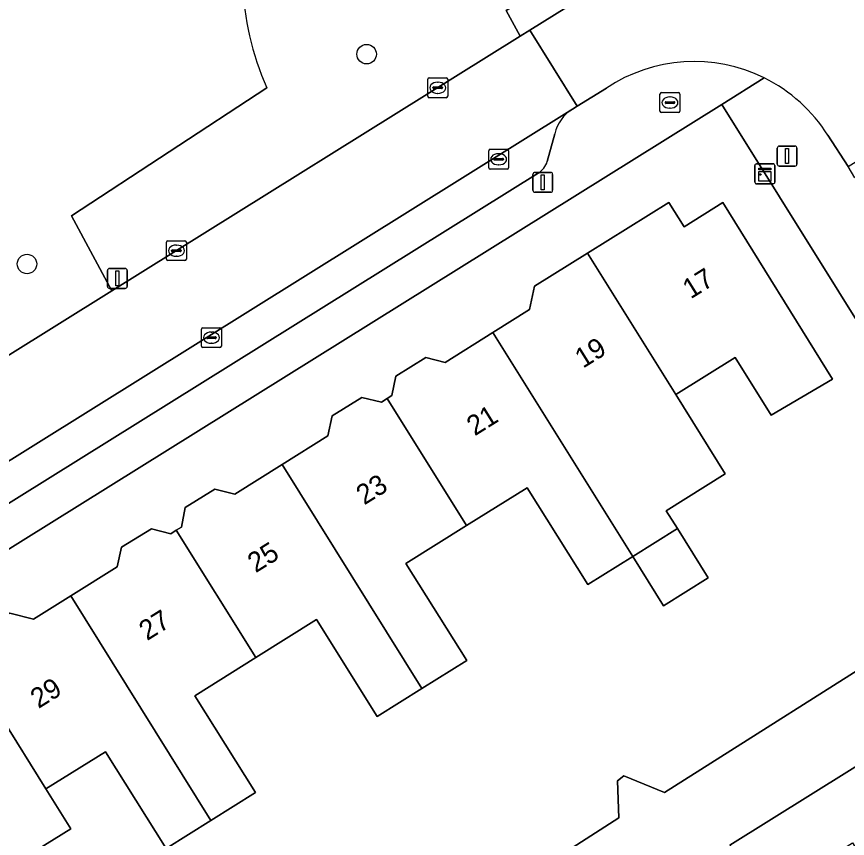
# Model space of a CAD drawing. Extents: x 159664 to 160323, y 385312 to 386115.
# Drawn here: x 159905.94 to 159947.68, y 385684.39 to 385725.69 of the extents above; entities that cross this region are included whole.
import ezdxf

# ---------------------------------------------------------------- set-up
doc = ezdxf.new("R2010")
doc.units = 0
for name, color, linetype in [('IMGEO_Boom', 7, 'Continuous'), ('IMGEO_Brandkraan', 7, 'Continuous'), ('IMGEO_Erf', 7, 'Continuous'), ('IMGEO_Groenvoorziening', 7, 'Continuous'), ('IMGEO_Kast', 7, 'Continuous'), ('IMGEO_Kolk', 7, 'Continuous'), ('IMGEO_Lichtmast', 7, 'Continuous'), ('IMGEO_Pand', 7, 'Continuous'), ('IMGEO_Pand_nummerreeks', 7, 'Continuous'), ('IMGEO_Parkeervlak_open', 7, 'Continuous'), ('IMGEO_Rijbaan_lokaal_open', 7, 'Continuous'), ('IMGEO_Voetpad_open', 7, 'Continuous')]:
    doc.layers.add(name, color=color, linetype=linetype)

msp = doc.modelspace()

# ---------------------------------------------------------------- linework, layer by layer
at = {"layer": 'IMGEO_Boom'}
for centre in [(159923.524, 385723.802), (159906.462, 385713.257)]:
    msp.add_circle(centre, 0.489, dxfattribs=at)
at = {"layer": 'IMGEO_Brandkraan'}
for p, q in [((159938.263, 385720.945), (159938.263, 385721.797)), ((159938.338, 385721.871), (159939.19, 385721.871)), ((159938.751, 385721.651), (159938.776, 385721.651)), ((159939.264, 385721.797), (159939.264, 385720.945)), ((159938.522, 385721.365), (159938.522, 385721.377)), ((159938.96, 385721.328), (159938.562, 385721.328)), ((159938.565, 385721.414), (159938.963, 385721.414)), ((159939.006, 385721.377), (159939.006, 385721.365)), ((159939.19, 385720.871), (159938.338, 385720.871)), ((159938.774, 385721.091), (159938.749, 385721.091))]:
    msp.add_line(p, q, dxfattribs=at)
for points in [[(159938.263, 385720.945), (159938.263, 385721.797)], [(159938.338, 385721.871), (159939.19, 385721.871)], [(159939.264, 385721.797), (159939.264, 385720.945)], [(159939.19, 385720.871), (159938.338, 385720.871)]]:
    msp.add_lwpolyline(points, dxfattribs=at)
for centre, radius, start, end in [((159938.34, 385721.795), 0.0765, 91.552, 178.448), ((159938.34, 385721.795), 0.0765, 91.552, 178.448), ((159939.188, 385721.795), 0.0765, 1.552, 88.448), ((159939.188, 385721.795), 0.0765, 1.552, 88.448), ((159938.562, 385721.374), 0.0403, 85.8775, 175.7526), ((159938.559, 385721.364), 0.0366, 178.938, 274.7102), ((159938.963, 385721.371), 0.043, 264.8664, 352.4533), ((159938.967, 385721.376), 0.0386, 1.7309, 96.639), ((159938.34, 385720.947), 0.0765, 181.552, 268.448), ((159938.34, 385720.947), 0.0765, 181.552, 268.448), ((159939.188, 385720.947), 0.0765, 271.552, 358.448), ((159939.188, 385720.947), 0.0765, 271.552, 358.448)]:
    msp.add_arc(centre, radius, start, end, dxfattribs=at)
for centre, major_axis, ratio, start_param, end_param in [((159938.75, 385721.371), (-0.387, 0.002), 0.722429, 4.712389, 7.853982), ((159938.775, 385721.371), (-0.39, 0.002), 0.717154, 1.570796, 4.712389)]:
    msp.add_ellipse(centre, major_axis=major_axis, ratio=ratio, start_param=start_param, end_param=end_param, dxfattribs=at)
at = {"layer": 'IMGEO_Erf'}
msp.add_lwpolyline([(159936.129, 385687.279), (159936.441, 385687.525), (159938.494, 385686.688), (159951.131, 385694.707), (159949.374, 385697.586), (159952.048, 385699.251), (159953.83, 385696.387), (159956.019, 385697.802), (159941.362, 385721.273), (159893.04, 385691.134), (159907.72, 385667.621), (159910.098, 385669.105), (159908.312, 385671.967), (159911.014, 385673.653), (159912.798, 385670.792), (159925.528, 385678.743), (159925.447, 385680.771), (159925.927, 385681.072), (159927.941, 385680.117), (159936.195, 385685.412)], close=True, dxfattribs=at)
msp.add_lwpolyline([(159905.601, 385695.704), (159906.789, 385695.407), (159908.661, 385696.576), (159910.998, 385698.036), (159911.213, 385699.024), (159912.713, 385699.953), (159913.683, 385699.701), (159913.962, 385699.874), (159914.216, 385700.032), (159914.41, 385701.016), (159915.903, 385701.945), (159916.902, 385701.688), (159919.285, 385703.183), (159921.575, 385704.619), (159921.793, 385705.621), (159923.289, 385706.544), (159924.266, 385706.312), (159924.561, 385706.501), (159924.797, 385706.651), (159924.988, 385707.612), (159926.493, 385708.556), (159927.465, 385708.311), (159929.868, 385709.816), (159931.714, 385710.971), (159931.959, 385712.147), (159934.624, 385713.808), (159938.709, 385716.353), (159939.47, 385715.131), (159941.426, 385716.351), (159946.932, 385707.471), (159943.849, 385705.655), (159942.034, 385708.553), (159939.06, 385706.691), (159941.54, 385702.713), (159938.572, 385700.854), (159939.136, 385699.954), (159940.681, 385697.488), (159938.436, 385696.082), (159936.891, 385698.549), (159934.644, 385697.141), (159931.593, 385702.014), (159928.547, 385700.107), (159925.499, 385698.198), (159928.551, 385693.325), (159926.306, 385691.919), (159924.059, 385690.512), (159921.007, 385695.385), (159917.953, 385693.473), (159914.896, 385691.558), (159917.948, 385686.685), (159915.703, 385685.28), (159913.456, 385683.872), (159910.404, 385688.745), (159907.414, 385686.873), (159908.661, 385684.874), (159905.668, 385683.008)], dxfattribs=at)
at = {"layer": 'IMGEO_Groenvoorziening'}
for points in [[(159918.505, 385722.118), (159908.69, 385715.673), (159910.716, 385711.901), (159931.246, 385724.705), (159930.531, 385725.997), (159931.155, 385726.375), (159929.003, 385728.681)], [(159893.612, 385724.736), (159888.611, 385711.177), (159888.115, 385710.091), (159893.362, 385708.896), (159897.165, 385703.45), (159910.716, 385711.901), (159908.69, 385715.673), (159918.505, 385722.118)]]:
    msp.add_lwpolyline(points, dxfattribs=at)
msp.add_arc((159931.967, 385728.011), 14.695, 161.0852, 203.6433, dxfattribs=at)
msp.add_arc((159931.967, 385728.011), 14.695, 161.0852, 203.6433, dxfattribs=at)
at = {"layer": 'IMGEO_Kast'}
for p, q in [((159943.031, 385717.364), (159943.031, 385718.205)), ((159943.031, 385718.205), (159943.031, 385717.364)), ((159943.106, 385718.289), (159943.947, 385718.289)), ((159943.947, 385718.289), (159943.106, 385718.289)), ((159944.031, 385718.214), (159944.031, 385717.373)), ((159944.031, 385717.373), (159944.031, 385718.214)), ((159943.956, 385717.289), (159943.115, 385717.289)), ((159943.115, 385717.289), (159943.956, 385717.289))]:
    msp.add_line(p, q, dxfattribs=at)
for points in [[(159943.226, 385718.079), (159943.826, 385718.079), (159943.826, 385717.994), (159943.226, 385717.994), (159943.226, 385718.079)], [(159943.226, 385717.904), (159943.826, 385717.904), (159943.826, 385717.415), (159943.226, 385717.415), (159943.226, 385717.904)]]:
    msp.add_lwpolyline(points, dxfattribs=at)
msp.add_circle((159943.31, 385717.753), 0.0377, dxfattribs=at)
for centre, start, end in [((159943.109, 385718.211), 92.4484, 184.2845), ((159943.109, 385718.211), 92.4484, 184.2845), ((159943.953, 385718.211), 2.4484, 94.2845), ((159943.953, 385718.211), 2.4484, 94.2845), ((159943.109, 385717.367), 182.4484, 274.2845), ((159943.109, 385717.367), 182.4484, 274.2845), ((159943.953, 385717.367), 272.4484, 4.2845), ((159943.953, 385717.367), 272.4484, 4.2845)]:
    msp.add_arc(centre, 0.0779, start, end, dxfattribs=at)
at = {"layer": 'IMGEO_Kolk'}
for p, q in [((159926.598, 385721.687), (159926.598, 385722.539)), ((159926.673, 385722.613), (159927.525, 385722.613)), ((159927.599, 385722.539), (159927.599, 385721.687)), ((159926.857, 385722.107), (159926.857, 385722.119)), ((159927.295, 385722.07), (159926.897, 385722.07)), ((159926.9, 385722.156), (159927.298, 385722.156)), ((159927.086, 385722.393), (159927.111, 385722.393)), ((159927.341, 385722.119), (159927.341, 385722.107)), ((159927.109, 385721.833), (159927.084, 385721.833)), ((159927.525, 385721.613), (159926.673, 385721.613)), ((159929.658, 385718.094), (159929.658, 385718.946)), ((159929.733, 385719.02), (159930.585, 385719.02)), ((159930.146, 385718.8), (159930.171, 385718.8)), ((159930.659, 385718.946), (159930.659, 385718.094)), ((159929.917, 385718.514), (159929.917, 385718.526)), ((159930.355, 385718.477), (159929.957, 385718.477)), ((159929.96, 385718.563), (159930.358, 385718.563)), ((159930.401, 385718.526), (159930.401, 385718.514)), ((159930.585, 385718.02), (159929.733, 385718.02)), ((159930.169, 385718.24), (159930.144, 385718.24)), ((159913.467, 385713.498), (159913.467, 385714.35)), ((159913.542, 385714.424), (159914.394, 385714.424)), ((159913.955, 385714.204), (159913.98, 385714.204)), ((159914.468, 385714.35), (159914.468, 385713.498)), ((159913.726, 385713.918), (159913.726, 385713.93)), ((159914.164, 385713.881), (159913.766, 385713.881)), ((159913.769, 385713.967), (159914.167, 385713.967)), ((159914.21, 385713.93), (159914.21, 385713.918)), ((159914.394, 385713.424), (159913.542, 385713.424)), ((159913.978, 385713.644), (159913.953, 385713.644)), ((159915.227, 385709.126), (159915.227, 385709.978)), ((159915.302, 385710.052), (159916.154, 385710.052)), ((159916.228, 385709.978), (159916.228, 385709.126)), ((159915.486, 385709.546), (159915.486, 385709.558)), ((159915.529, 385709.595), (159915.927, 385709.595)), ((159915.715, 385709.832), (159915.74, 385709.832)), ((159915.97, 385709.558), (159915.97, 385709.546)), ((159915.924, 385709.509), (159915.526, 385709.509)), ((159915.738, 385709.272), (159915.713, 385709.272)), ((159916.154, 385709.052), (159915.302, 385709.052))]:
    msp.add_line(p, q, dxfattribs=at)
for points in [[(159926.598, 385721.687), (159926.598, 385722.539)], [(159926.673, 385722.613), (159927.525, 385722.613)], [(159927.599, 385722.539), (159927.599, 385721.687)], [(159927.525, 385721.613), (159926.673, 385721.613)], [(159929.658, 385718.094), (159929.658, 385718.946)], [(159929.733, 385719.02), (159930.585, 385719.02)], [(159930.659, 385718.946), (159930.659, 385718.094)], [(159930.585, 385718.02), (159929.733, 385718.02)], [(159913.467, 385713.498), (159913.467, 385714.35)], [(159913.542, 385714.424), (159914.394, 385714.424)], [(159914.468, 385714.35), (159914.468, 385713.498)], [(159914.394, 385713.424), (159913.542, 385713.424)], [(159915.227, 385709.126), (159915.227, 385709.978)], [(159915.302, 385710.052), (159916.154, 385710.052)], [(159916.228, 385709.978), (159916.228, 385709.126)], [(159916.154, 385709.052), (159915.302, 385709.052)]]:
    msp.add_lwpolyline(points, dxfattribs=at)
for centre, radius, start, end in [((159926.675, 385722.537), 0.0765, 91.552, 178.448), ((159926.675, 385722.537), 0.0765, 91.552, 178.448), ((159927.523, 385722.537), 0.0765, 1.552, 88.448), ((159927.523, 385722.537), 0.0765, 1.552, 88.448), ((159926.897, 385722.116), 0.0403, 85.8775, 175.7526), ((159926.894, 385722.106), 0.0366, 178.938, 274.7102), ((159927.298, 385722.113), 0.043, 264.8664, 352.4533), ((159927.302, 385722.118), 0.0386, 1.7309, 96.639), ((159926.675, 385721.689), 0.0765, 181.552, 268.448), ((159926.675, 385721.689), 0.0765, 181.552, 268.448), ((159927.523, 385721.689), 0.0765, 271.552, 358.448), ((159927.523, 385721.689), 0.0765, 271.552, 358.448), ((159929.735, 385718.944), 0.0765, 91.552, 178.448), ((159929.735, 385718.944), 0.0765, 91.552, 178.448), ((159930.583, 385718.944), 0.0765, 1.552, 88.448), ((159930.583, 385718.944), 0.0765, 1.552, 88.448), ((159929.957, 385718.523), 0.0403, 85.8775, 175.7526), ((159929.954, 385718.513), 0.0366, 178.938, 274.7102), ((159930.358, 385718.52), 0.043, 264.8664, 352.4533), ((159930.362, 385718.525), 0.0386, 1.7309, 96.639), ((159929.735, 385718.096), 0.0765, 181.552, 268.448), ((159929.735, 385718.096), 0.0765, 181.552, 268.448), ((159930.583, 385718.096), 0.0765, 271.552, 358.448), ((159930.583, 385718.096), 0.0765, 271.552, 358.448), ((159913.544, 385714.348), 0.0765, 91.552, 178.448), ((159913.544, 385714.348), 0.0765, 91.552, 178.448), ((159914.392, 385714.348), 0.0765, 1.552, 88.448), ((159914.392, 385714.348), 0.0765, 1.552, 88.448), ((159913.766, 385713.927), 0.0403, 85.8775, 175.7526), ((159913.763, 385713.917), 0.0366, 178.938, 274.7102), ((159914.167, 385713.924), 0.043, 264.8664, 352.4533), ((159914.171, 385713.929), 0.0386, 1.7309, 96.639), ((159913.544, 385713.5), 0.0765, 181.552, 268.448), ((159913.544, 385713.5), 0.0765, 181.552, 268.448), ((159914.392, 385713.5), 0.0765, 271.552, 358.448), ((159914.392, 385713.5), 0.0765, 271.552, 358.448), ((159915.304, 385709.976), 0.0765, 91.552, 178.448), ((159915.304, 385709.976), 0.0765, 91.552, 178.448), ((159916.152, 385709.976), 0.0765, 1.552, 88.448), ((159916.152, 385709.976), 0.0765, 1.552, 88.448), ((159915.526, 385709.555), 0.0403, 85.8775, 175.7526), ((159915.523, 385709.545), 0.0366, 178.938, 274.7102), ((159915.927, 385709.552), 0.043, 264.8664, 352.4533), ((159915.931, 385709.557), 0.0386, 1.7309, 96.639), ((159915.304, 385709.128), 0.0765, 181.552, 268.448), ((159915.304, 385709.128), 0.0765, 181.552, 268.448), ((159916.152, 385709.128), 0.0765, 271.552, 358.448), ((159916.152, 385709.128), 0.0765, 271.552, 358.448)]:
    msp.add_arc(centre, radius, start, end, dxfattribs=at)
for centre, major_axis, ratio, start_param, end_param in [((159927.085, 385722.113), (-0.387, 0.002), 0.722429, 4.712389, 7.853982), ((159927.11, 385722.113), (-0.39, 0.002), 0.717154, 1.570796, 4.712389), ((159930.145, 385718.52), (-0.387, 0.002), 0.722429, 4.712389, 7.853982), ((159930.17, 385718.52), (-0.39, 0.002), 0.717154, 1.570796, 4.712389), ((159913.954, 385713.924), (-0.387, 0.002), 0.722429, 4.712389, 7.853982), ((159913.979, 385713.924), (-0.39, 0.002), 0.717154, 1.570796, 4.712389), ((159915.714, 385709.552), (-0.387, 0.002), 0.722429, 4.712389, 7.853982), ((159915.739, 385709.552), (-0.39, 0.002), 0.717154, 1.570796, 4.712389)]:
    msp.add_ellipse(centre, major_axis=major_axis, ratio=ratio, start_param=start_param, end_param=end_param, dxfattribs=at)
at = {"layer": 'IMGEO_Lichtmast'}
for p, q in [((159944.255, 385719.179), (159945.045, 385719.179)), ((159945.045, 385719.179), (159944.255, 385719.179)), ((159944.155, 385718.279), (159944.155, 385719.079)), ((159944.155, 385719.079), (159944.155, 385718.279)), ((159945.145, 385719.079), (159945.145, 385718.279)), ((159945.145, 385718.279), (159945.145, 385719.079)), ((159945.045, 385718.179), (159944.255, 385718.179)), ((159944.255, 385718.179), (159945.045, 385718.179)), ((159931.881, 385716.96), (159931.881, 385717.76)), ((159931.881, 385717.76), (159931.881, 385716.96)), ((159931.981, 385717.86), (159932.771, 385717.86)), ((159932.771, 385717.86), (159931.981, 385717.86)), ((159932.871, 385717.76), (159932.871, 385716.96)), ((159932.871, 385716.96), (159932.871, 385717.76)), ((159932.771, 385716.86), (159931.981, 385716.86)), ((159931.981, 385716.86), (159932.771, 385716.86)), ((159910.505, 385712.131), (159910.505, 385712.931)), ((159910.505, 385712.931), (159910.505, 385712.131)), ((159910.605, 385713.031), (159911.395, 385713.031)), ((159911.395, 385713.031), (159910.605, 385713.031)), ((159911.495, 385712.931), (159911.495, 385712.131)), ((159911.495, 385712.131), (159911.495, 385712.931)), ((159911.395, 385712.031), (159910.605, 385712.031)), ((159910.605, 385712.031), (159911.395, 385712.031))]:
    msp.add_line(p, q, dxfattribs=at)
for points in [[(159944.575, 385719.054), (159944.725, 385719.054), (159944.725, 385718.304), (159944.575, 385718.304), (159944.575, 385719.054)], [(159932.301, 385717.735), (159932.451, 385717.735), (159932.451, 385716.985), (159932.301, 385716.985), (159932.301, 385717.735)], [(159910.925, 385712.906), (159911.075, 385712.906), (159911.075, 385712.156), (159910.925, 385712.156), (159910.925, 385712.906)]]:
    msp.add_lwpolyline(points, dxfattribs=at)
for centre, start, end in [((159944.255, 385719.079), 90, 180), ((159944.255, 385719.079), 90, 180), ((159945.045, 385719.079), 0, 90), ((159945.045, 385719.079), 360, 90), ((159944.255, 385718.279), 180, 270), ((159944.255, 385718.279), 180, 270), ((159945.045, 385718.279), 270, 0), ((159945.045, 385718.279), 270, 0), ((159931.981, 385717.76), 90, 180), ((159931.981, 385717.76), 90, 180), ((159932.771, 385717.76), 0, 90), ((159932.771, 385717.76), 360, 90), ((159931.981, 385716.96), 180, 270), ((159931.981, 385716.96), 180, 270), ((159932.771, 385716.96), 270, 0), ((159932.771, 385716.96), 270, 0), ((159910.605, 385712.931), 90, 180), ((159910.605, 385712.931), 90, 180), ((159911.395, 385712.931), 0, 90), ((159911.395, 385712.931), 360, 90), ((159910.605, 385712.131), 180, 270), ((159910.605, 385712.131), 180, 270), ((159911.395, 385712.131), 270, 0), ((159911.395, 385712.131), 270, 0)]:
    msp.add_arc(centre, 0.1, start, end, dxfattribs=at)
at = {"layer": 'IMGEO_Pand'}
for points in [[(159939.06, 385706.691), (159942.034, 385708.553), (159943.849, 385705.655), (159946.932, 385707.471), (159941.426, 385716.351), (159939.47, 385715.131), (159938.709, 385716.353), (159934.624, 385713.808)], [(159939.06, 385706.691), (159934.624, 385713.808), (159931.959, 385712.147), (159931.714, 385710.971), (159929.868, 385709.816), (159936.891, 385698.549), (159939.136, 385699.954), (159938.572, 385700.854), (159941.54, 385702.713)], [(159928.547, 385700.107), (159931.593, 385702.014), (159934.644, 385697.141), (159936.891, 385698.549), (159929.868, 385709.816), (159927.465, 385708.311), (159926.493, 385708.556), (159924.988, 385707.612), (159924.797, 385706.651), (159924.561, 385706.501)], [(159924.561, 385706.501), (159924.266, 385706.312), (159923.289, 385706.544), (159921.793, 385705.621), (159921.575, 385704.619), (159919.285, 385703.183), (159926.306, 385691.919), (159928.551, 385693.325), (159925.499, 385698.198), (159928.547, 385700.107)], [(159917.953, 385693.473), (159921.007, 385695.385), (159924.059, 385690.512), (159926.306, 385691.919), (159919.285, 385703.183), (159916.902, 385701.688), (159915.903, 385701.945), (159914.41, 385701.016), (159914.216, 385700.032), (159913.962, 385699.874)], [(159915.703, 385685.28), (159917.948, 385686.685), (159914.896, 385691.558), (159917.953, 385693.473), (159913.962, 385699.874), (159913.683, 385699.701), (159912.713, 385699.953), (159911.213, 385699.024), (159910.998, 385698.036), (159908.661, 385696.576)], [(159939.136, 385699.954), (159936.891, 385698.549), (159938.436, 385696.082), (159940.681, 385697.488)], [(159908.661, 385696.576), (159906.789, 385695.407), (159905.601, 385695.704), (159902.944, 385694.043), (159907.414, 385686.873), (159910.404, 385688.745), (159913.456, 385683.872), (159915.703, 385685.28)], [(159902.944, 385694.043), (159898.836, 385691.476), (159899.599, 385690.255), (159897.636, 385689.031), (159903.204, 385680.177), (159906.247, 385682.083), (159905.668, 385683.008), (159908.661, 385684.874), (159907.414, 385686.873)], [(159959.501, 385687.375), (159956.024, 385692.95), (159941.773, 385684.049), (159943.46, 385681.356), (159943.483, 385681.37), (159947.943, 385684.164), (159949.748, 385681.284), (159951.444, 385682.343)]]:
    msp.add_lwpolyline(points, close=True, dxfattribs=at)
at = {"layer": 'IMGEO_Parkeervlak_open'}
for points in [[(159933.863, 385721.045), (159896.232, 385697.551)], [(159932.602, 385718.416), (159932.973, 385719.804)], [(159899.817, 385697.674), (159932.147, 385717.824)]]:
    msp.add_lwpolyline(points, dxfattribs=at)
for centre, radius, start, end in [((159934.991, 385719.296), 2.081, 122.8292, 165.8774), ((159931.615, 385718.703), 1.028, 301.1534, 343.7562)]:
    msp.add_arc(centre, radius, start, end, dxfattribs=at)
at = {"layer": 'IMGEO_Rijbaan_lokaal_open'}
for points in [[(159952.673, 385732.726), (159954.961, 385734.193), (159952.576, 385738.028), (159941.158, 385730.896), (159931.727, 385725.005), (159934.102, 385721.187), (159935.571, 385722.098)], [(159946.698, 385719.724), (159947.717, 385718.148), (159951.615, 385720.608), (159950.385, 385722.551)]]:
    msp.add_lwpolyline(points, dxfattribs=at)
msp.add_lwpolyline([(159893.609, 385701.232), (159896.012, 385697.407), (159896.145, 385697.497), (159896.232, 385697.551), (159933.863, 385721.045), (159934.102, 385721.187), (159931.727, 385725.005), (159931.246, 385724.705), (159910.716, 385711.901), (159897.165, 385703.45)], close=True, dxfattribs=at)
for centre, radius, start, end in [((159939.977, 385715.485), 7.946, 63.6707, 123.6744), ((159939.97, 385715.477), 7.956, 32.2606, 63.6522)]:
    msp.add_arc(centre, radius, start, end, dxfattribs=at)
at = {"layer": 'IMGEO_Voetpad_open'}
msp.add_lwpolyline([(159941.158, 385730.896), (159940.323, 385732.142), (159933.737, 385727.999), (159932.866, 385727.451), (159931.155, 385726.375), (159930.531, 385725.997), (159931.246, 385724.705), (159931.727, 385725.005)], close=True, dxfattribs=at)
for points in [[(159943.501, 385722.607), (159941.362, 385721.273), (159956.019, 385697.802), (159958.233, 385694.255), (160005.148, 385619.125), (160007.265, 385615.734), (160021.079, 385593.612), (160023.379, 385595.043)], [(159941.362, 385721.273), (159943.501, 385722.607)], [(159935.571, 385722.098), (159934.102, 385721.187), (159933.863, 385721.045)], [(159891.648, 385693.363), (159893.04, 385691.134), (159941.362, 385721.273)], [(159932.973, 385719.804), (159932.602, 385718.416)], [(159948.048, 385717.594), (159947.717, 385718.148), (159946.698, 385719.724)], [(159932.147, 385717.824), (159899.817, 385697.674)], [(159941.773, 385684.049), (159956.024, 385692.95), (159958.233, 385694.255), (159956.019, 385697.802), (159953.83, 385696.387), (159951.131, 385694.707), (159938.494, 385686.688), (159936.441, 385687.525), (159936.129, 385687.279), (159936.195, 385685.412), (159927.941, 385680.117)]]:
    msp.add_lwpolyline(points, dxfattribs=at)
for centre, radius, start, end in [((159939.977, 385715.485), 7.946, 63.6707, 123.6744), ((159939.97, 385715.477), 7.956, 32.2606, 63.6522), ((159934.991, 385719.296), 2.081, 122.8292, 165.8774), ((159931.615, 385718.703), 1.028, 301.1534, 343.7562)]:
    msp.add_arc(centre, radius, start, end, dxfattribs=at)

# ---------------------------------------------------------------- texts
at = {"layer": 'IMGEO_Pand_nummerreeks'}
for s, rotation, p in [('17', 31.9599, (159939.803, 385711.472)), ('19', 32.0112, (159934.394, 385707.988)), ('21', 32.011, (159928.958, 385704.589)), ('23', 32.011, (159923.406, 385701.118)), ('25', 32.011, (159917.95, 385697.708)), ('27', 32.011, (159912.494, 385694.297)), ('29', 32.011, (159907.038, 385690.886))]:
    msp.add_text(s, height=1, rotation=rotation, dxfattribs=at).set_placement(p)

doc.saveas('drawing.dxf')
